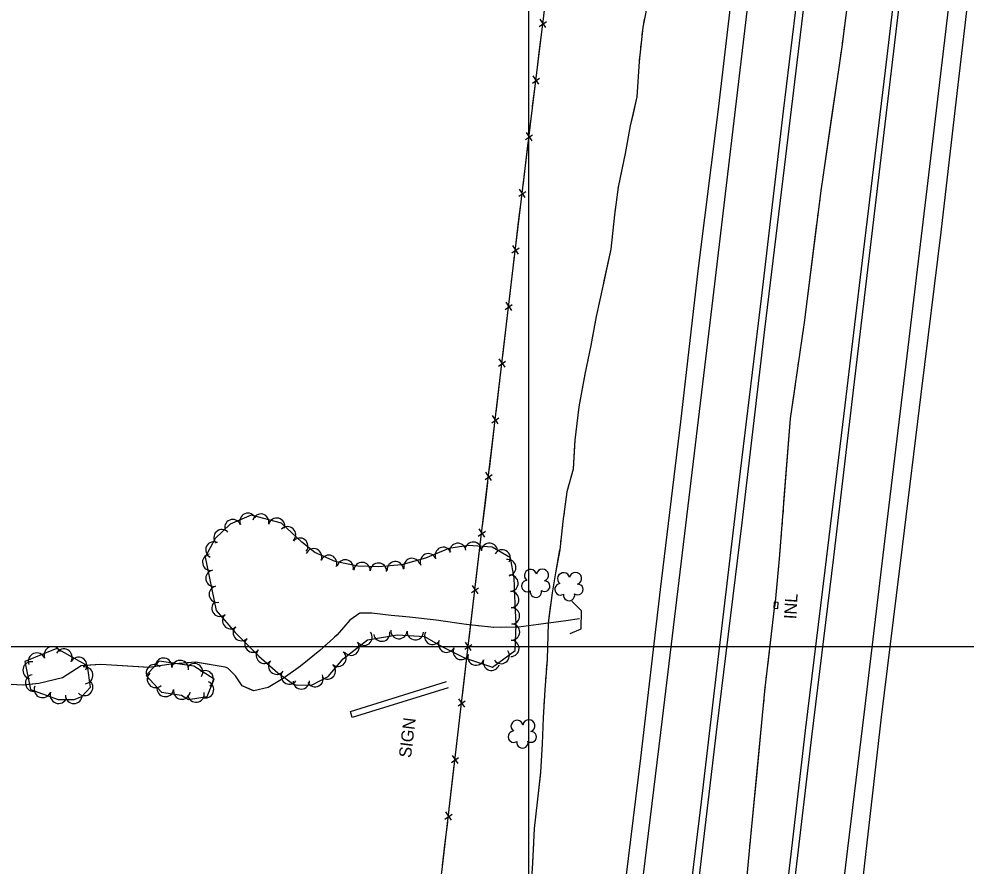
# Model space of a CAD drawing. Extents: x 353423 to 364002, y 127000 to 201942.
# Drawn here: x 361250.6 to 361714, y 141392.6 to 141806.9 of the extents above; entities that cross this region are included whole.
import ezdxf

# ---------------------------------------------------------------- set-up
doc = ezdxf.new("R2010")
doc.units = 0
for name, color, linetype in [('E_DTM_SlopeBottom', 7, 'Continuous'), ('E_DTM_SlopeTop', 7, 'Continuous'), ('E_FEN_Generic', 7, 'Continuous'), ('E_LAND_BrushLine', 7, 'Continuous'), ('E_LAND_TreeLine', 7, 'Continuous'), ('E_STRUCT_WingWall', 7, 'Continuous')]:
    doc.layers.add(name, color=color, linetype=linetype)

msp = doc.modelspace()

# ---------------------------------------------------------------- linework, layer by layer
at = {"layer": 'E_DTM_SlopeBottom'}
for p, q in [((361505.15, 141803.23), (361508.64, 141805.62)), ((361508.34, 141802.66), (361505.58, 141806.75)), ((361501.78, 141775.54), (361505.26, 141777.94)), ((361504.97, 141774.98), (361502.2, 141779.07)), ((361498.42, 141747.86), (361501.91, 141750.26)), ((361501.62, 141747.3), (361498.85, 141751.38)), ((361495.08, 141720.17), (361498.57, 141722.57)), ((361498.28, 141719.62), (361495.51, 141723.7)), ((361491.74, 141692.49), (361495.23, 141694.89)), ((361494.94, 141691.93), (361492.16, 141696.01)), ((361488.45, 141664.8), (361491.93, 141667.2)), ((361491.65, 141664.24), (361488.87, 141668.32)), ((361485.18, 141637.1), (361488.66, 141639.51)), ((361488.38, 141636.55), (361485.59, 141640.63)), ((361481.91, 141609.41), (361485.39, 141611.82)), ((361485.1, 141608.86), (361482.32, 141612.93)), ((361478.61, 141581.72), (361482.09, 141584.12)), ((361481.81, 141581.17), (361479.03, 141585.25)), ((361475.31, 141554.03), (361478.8, 141556.43)), ((361478.51, 141553.48), (361475.73, 141557.55)), ((361471.99, 141526.34), (361475.48, 141528.74)), ((361475.19, 141525.79), (361472.42, 141529.87)), ((361468.68, 141498.66), (361472.16, 141501.06)), ((361471.87, 141498.1), (361469.1, 141502.18)), ((361465.44, 141470.95), (361468.92, 141473.37)), ((361468.65, 141470.41), (361465.85, 141474.48)), ((361462.22, 141443.26), (361465.69, 141445.67)), ((361465.42, 141442.71), (361462.63, 141446.78)), ((361458.99, 141415.56), (361462.47, 141417.97)), ((361462.19, 141415.01), (361459.4, 141419.08))]:
    msp.add_line(p, q, dxfattribs=at)
for points in [[(361305.24, 140358.87), (361332.46, 140595.62), (361345.66, 140708.54), (361356.83, 140803.39), (361360.75, 140835.87), (361384.53, 140901.15), (361406.19, 140961.2), (361409.39, 140988.16), (361418.6, 141065.16), (361430.3, 141163.58), (361439.68, 141241.86), (361448.78, 141318), (361457.81, 141392.47), (361466.93, 141470.76), (361469.86, 141495.96), (361476.63, 141552.41), (361483.26, 141608.1), (361492.36, 141685.09), (361501.8, 141763.36), (361508.6, 141819.17), (361514.52, 141865.64), (361518.84, 141902.54)], [(361505.27, 141791.83), (361506.48, 141801.72)], [(361503.9, 141780.58), (361505.27, 141791.83)], [(361501.9, 141764.15), (361503.1, 141774.04)], [(361500.54, 141752.9), (361501.8, 141763.36), (361501.9, 141764.15)], [(361498.56, 141736.46), (361499.75, 141746.36)], [(361497.2, 141725.21), (361498.56, 141736.46)], [(361495.22, 141708.78), (361496.41, 141718.67)], [(361493.86, 141697.53), (361495.22, 141708.78)], [(361491.89, 141681.09), (361492.36, 141685.09), (361493.07, 141690.99)], [(361490.56, 141669.84), (361491.89, 141681.09)], [(361488.61, 141653.4), (361489.78, 141663.3)], [(361487.29, 141642.15), (361488.61, 141653.4)], [(361485.34, 141625.71), (361486.51, 141635.6)], [(361484.01, 141614.45), (361485.34, 141625.71)], [(361482.06, 141598.02), (361483.24, 141607.91)], [(361480.72, 141586.76), (361482.06, 141598.02)], [(361478.77, 141570.33), (361479.94, 141580.22)], [(361477.43, 141559.07), (361478.77, 141570.33)], [(361475.46, 141542.64), (361476.63, 141552.41), (361476.65, 141552.53)], [(361474.11, 141531.39), (361475.46, 141542.64)], [(361472.14, 141514.95), (361473.33, 141524.84)], [(361520.2, 141506.33), (361525.61, 141508.66), (361525.88, 141517.45), (361521.1, 141522.18)], [(361622.05, 141521.59), (361620.06, 141521.71), (361619.88, 141518.72), (361621.88, 141518.6), (361622.05, 141521.59)], [(361470.79, 141503.7), (361472.14, 141514.95)], [(361468.85, 141487.26), (361469.86, 141495.96), (361470.01, 141497.16)], [(361467.54, 141476), (361468.85, 141487.26)], [(361465.63, 141459.56), (361466.78, 141469.46)], [(361464.32, 141448.3), (361465.63, 141459.56)], [(361462.4, 141431.86), (361463.55, 141441.76)], [(361461.09, 141420.61), (361462.4, 141431.86)], [(361459.18, 141404.16), (361460.33, 141414.06)], [(361457.86, 141392.91), (361459.18, 141404.16)]]:
    msp.add_lwpolyline(points, dxfattribs=at)
at = {"layer": 'E_DTM_SlopeTop'}
for points in [[(361611.29, 141920.96), (361602.36, 141844.84), (361592.58, 141761.52), (361582.79, 141683.72), (361574.17, 141609.91), (361564.31, 141527.89), (361554.68, 141445.42), (361543.73, 141356.58), (361533.54, 141271.57), (361523.54, 141188.92), (361513.97, 141109.08), (361506.25, 141047.57), (361497.1, 140973.59), (361488.65, 140902.51), (361480.03, 140832.6), (361470.39, 140748.73), (361461.2, 140674.31), (361450.68, 140584.96), (361439.95, 140496.63), (361431.07, 140420.48), (361426.31, 140381.82)], [(361435.34, 140381.85), (361457.18, 140568.44), (361469.09, 140665.59), (361478.95, 140747.8), (361490.36, 140843.86), (361500.14, 140924.7), (361512.56, 141026.7), (361524.15, 141122.18), (361535.98, 141219.99), (361548.17, 141321.16), (361554.34, 141373.85), (361565.4, 141464.62), (361578.55, 141572.82), (361590.26, 141670.46), (361607.67, 141817.67), (361619.98, 141919.6)], [(361459.16, 140379.14), (361473.79, 140503.83), (361482.62, 140576.92), (361491.58, 140652.65), (361499.47, 140718.05), (361507.21, 140780.52), (361516.14, 140855.52), (361524.91, 140929.97), (361533.56, 141001.36), (361543.49, 141084.73), (361551.59, 141153.07), (361562.64, 141244.96), (361574.06, 141338.75), (361584.51, 141424.1), (361593.63, 141501.99), (361603.6, 141585.75), (361613.87, 141670.17), (361624.65, 141761.8), (361634.97, 141846.42), (361643.1, 141914.92)], [(361646.66, 141914.44), (361636.19, 141827.71), (361625.64, 141739.59), (361615.32, 141655.05), (361604.24, 141560.53), (361591.95, 141460.83), (361578.96, 141350.65), (361567.82, 141257.57), (361555.66, 141154.9), (361544.75, 141064.98), (361531.7, 140960.86), (361521.16, 140871.9), (361509.94, 140778.54), (361496.41, 140666.45), (361482.85, 140555.4), (361469.02, 140437.2), (361462.08, 140379.02)], [(361507.26, 140383.99), (361525.19, 140540.35), (361534.36, 140618.11), (361544.25, 140698.61), (361554.45, 140783.77), (361566.69, 140883.17), (361577.13, 140972.55), (361587.23, 141055.61), (361596.92, 141137.02), (361607.2, 141223.06), (361618.66, 141315.33), (361628.73, 141401.15), (361635.45, 141458.85), (361645.02, 141537.33), (361654.28, 141613.95), (361663.85, 141692.79), (361674.52, 141781.73), (361685.23, 141872.35), (361690.57, 141914.42)], [(361693.27, 141913.82), (361680.74, 141810.29), (361669.52, 141715.62), (361659.23, 141629.43), (361649.09, 141543.74), (361638.26, 141455.86), (361626.86, 141359.19), (361614, 141253.05), (361601.51, 141148.42), (361590.85, 141059.54), (361581.07, 140979.11), (361571.48, 140899.23), (361560.02, 140803.87), (361548.17, 140706.68), (361536.24, 140608.48), (361525.82, 140518.32), (361513.94, 140418.02), (361510.36, 140382.95)], [(361533.64, 140381.54), (361552.49, 140540.25), (361563.99, 140633.9), (361573.48, 140712.05), (361585.37, 140811.68), (361595.45, 140893.65), (361607.16, 140991.9), (361616.7, 141074.12), (361627.41, 141161.06), (361636.81, 141240.07), (361645.63, 141314.49), (361656.11, 141401.23), (361664.32, 141468.02), (361674.67, 141555.52), (361685.09, 141642.16), (361697.17, 141742.83), (361706.77, 141824.21), (361717.25, 141911.21)], [(361726.21, 141910.72), (361717.92, 141842.95), (361709.58, 141771.88), (361701.59, 141702.6), (361692.07, 141624.76), (361682.64, 141548.73), (361672.44, 141465.43), (361662.59, 141379.75), (361651.14, 141284.03), (361640.18, 141193.1), (361631.05, 141118.64), (361621.38, 141035.84), (361611.43, 140952.85), (361601.54, 140871.05), (361592.02, 140792), (361580.98, 140701.92), (361570.48, 140614.52), (361561.19, 140537.08), (361541.86, 140380.36)]]:
    msp.add_lwpolyline(points, dxfattribs=at)
at = {"layer": 'E_FEN_Generic'}
for points in [[(361384.82, 141481.53), (361386.82, 141481.04), (361394.1, 141481.22), (361401.91, 141485.33), (361409.22, 141494.04), (361421.11, 141503.23), (361435.82, 141505.74), (361449.07, 141504.83), (361457.45, 141499.95), (361468.58, 141494.45), (361482.25, 141489.93), (361493.38, 141497.99), (361493.79, 141510.89), (361493.36, 141520.94), (361492.78, 141533.65), (361490.99, 141543.43), (361482.08, 141548.57), (361470.34, 141549.36), (361460.83, 141547.99), (361449.52, 141543.12), (361437.68, 141539.89), (361426.65, 141538.9), (361416.43, 141539.31), (361405.35, 141541.54), (361395.27, 141545.96), (361388.9, 141551.01), (361378.96, 141560.38), (361364.18, 141564.18), (361353.97, 141559.89), (361346.49, 141552.88), (361341.73, 141543.66), (361347.13, 141517.58), (361356.32, 141506.86), (361367.95, 141495.28), (361377.22, 141487.1), (361384.82, 141481.53)], [(361281.27, 141475.62), (361285.62, 141480.09), (361284.12, 141490.61), (361269.14, 141499.07), (361253.49, 141492.72), (361256.27, 141478.99), (361269.71, 141474.04), (361277.62, 141474.09), (361281.27, 141475.62)], [(361333.44, 141474.1), (361342.73, 141475.51), (361346.1, 141484.06), (361336.07, 141490.34), (361319.23, 141492.75), (361312.79, 141485.84), (361320.29, 141477.7), (361330.17, 141476.13), (361333.44, 141474.1)]]:
    msp.add_lwpolyline(points, dxfattribs=at)
for centre, radius, start, end in [((361362.6, 141561.24), 4, 22.7816, 202.7663), ((361368.9, 141560.8), 4, 345.6118, 165.5965), ((361355.22, 141558.15), 4, 22.7816, 202.7663), ((361376.65, 141558.81), 4, 345.6118, 165.5965), ((361382, 141554.63), 4, 316.6541, 136.6387), ((361349.91, 141553.22), 4, 43.1499, 223.1345), ((361345.93, 141547.23), 4, 62.7239, 242.7086), ((361387.99, 141549.05), 4, 321.6252, 141.6099), ((361465.31, 141546.52), 4, 8.2448, 188.2295), ((361472.81, 141547.09), 4, 356.1243, 176.109), ((361480.79, 141546.55), 4, 356.1243, 176.109), ((361344.37, 141541.24), 4, 101.7053, 281.69), ((361394.77, 141543.89), 4, 336.3655, 156.3501), ((361402.11, 141540.68), 4, 336.3655, 156.3501), ((361450.83, 141541.4), 4, 23.293, 203.2777), ((361458.18, 141544.57), 4, 23.293, 203.2777), ((361486.98, 141543.33), 4, 330.0769, 150.0616), ((361410.21, 141538.43), 4, 348.5953, 168.58), ((361418.43, 141537.13), 4, 357.7433, 177.7279), ((361426.42, 141536.82), 4, 357.7433, 177.7279), ((361434.67, 141537.52), 4, 5.1033, 185.088), ((361442.85, 141539.13), 4, 15.2718, 195.2565), ((361489.75, 141538.55), 4, 280.3728, 100.3575), ((361346, 141533.4), 4, 101.7053, 281.69), ((361500.85, 141534.71), 2.97, 11.4515, 232.6854), ((361506.7, 141534.9), 2.97, 289.1023, 172.0756), ((361517.07, 141533.09), 2.97, 11.4515, 232.6854), ((361522.92, 141533.29), 2.97, 289.1023, 172.0756), ((361490.81, 141530.92), 4, 272.6157, 92.6004), ((361499.27, 141529.57), 2.78, 94.4224, 302.1954), ((361507.76, 141529.48), 2.61, 233.8075, 91.7402), ((361347.62, 141525.56), 4, 101.7053, 281.69), ((361491.17, 141522.93), 4, 272.6157, 92.6004), ((361503.49, 141526.79), 2.78, 171.0994, 12.1105), ((361515.48, 141527.96), 2.78, 94.4224, 302.1954), ((361523.98, 141527.87), 2.61, 233.8075, 91.7402), ((361348.91, 141518.73), 4, 130.5966, 310.5813), ((361519.71, 141525.17), 2.78, 171.0994, 12.1105), ((361491.52, 141514.93), 4, 272.4465, 92.4312), ((361354.12, 141512.65), 4, 130.5966, 310.5813), ((361359.34, 141506.81), 4, 135.1385, 315.1232), ((361436.5, 141507.79), 4, 176.1049, 356.0896), ((361491.57, 141507.09), 4, 268.2101, 88.1948), ((361365.01, 141501.16), 4, 135.1385, 315.1232), ((361419.4, 141504.55), 4, 217.6863, 37.6709), ((361428.11, 141506.55), 4, 189.7042, 9.6889), ((361444.49, 141507.25), 4, 176.1049, 356.0896), ((361452.95, 141505), 4, 149.7839, 329.7686), ((361491.32, 141499.09), 4, 268.2101, 88.1948), ((361266.97, 141495.84), 4.14, 22.0831, 202.0678), ((361272.48, 141494.69), 4.14, 330.5656, 150.5502), ((361370.67, 141495.68), 4, 138.5642, 318.5489), ((361413.06, 141499.66), 4, 217.6863, 37.6709), ((361459.79, 141501.13), 4, 153.7174, 333.702), ((361466.97, 141497.59), 4, 153.7174, 333.702), ((361259.29, 141492.73), 4.14, 22.0831, 202.0678), ((361279.7, 141490.62), 4.14, 330.5656, 150.5502), ((361321.34, 141490.29), 4.09, 351.8647, 171.8494), ((361406.63, 141494.22), 4, 230.0197, 50.0043), ((361474.14, 141494.82), 4, 161.6834, 341.6681), ((361486.51, 141495.6), 4, 215.9155, 35.9002), ((361256.61, 141488.4), 4.14, 78.4892, 258.4738), ((361282.6, 141485.92), 4.14, 278.1027, 98.0874), ((361316.88, 141487.09), 4.09, 47.0376, 227.0223), ((361329.44, 141489.13), 4.09, 351.8647, 171.8494), ((361336.45, 141487.58), 4.09, 327.933, 147.9177), ((361376.67, 141490.38), 4, 138.5642, 318.5489), ((361401.49, 141488.08), 4, 230.0197, 50.0043), ((361481.74, 141492.3), 4, 161.6834, 341.6681), ((361257.84, 141482.17), 4.14, 101.4428, 281.4275), ((361317.4, 141484), 4.09, 132.6281, 312.6128), ((361341.63, 141484.14), 4.09, 303.5258, 123.5105), ((361382.83, 141485.58), 4, 143.7656, 323.7503), ((361395.48, 141484.31), 4, 207.7369, 27.7216), ((361262.16, 141479.13), 4.14, 159.7666, 339.7513), ((361282.61, 141480.1), 4.14, 225.8325, 45.8172), ((361322.19, 141479.56), 4.09, 171.0291, 351.0138), ((361341.79, 141478.97), 4.09, 248.4806, 68.4652), ((361388.71, 141483.18), 4, 181.3933, 1.378), ((361269.94, 141476.27), 4.14, 159.7666, 339.7513), ((361277.42, 141476.26), 4.14, 180.3698, 0.3545), ((361330.27, 141478.29), 4.09, 171.0291, 351.0138), ((361337.17, 141476.83), 4.09, 188.6202, 8.6049), ((361494.27, 141461), 2.97, 11.4515, 232.6854), ((361500.12, 141461.2), 2.97, 289.1023, 172.0756), ((361492.68, 141455.87), 2.78, 94.4224, 302.1954), ((361501.17, 141455.78), 2.61, 233.8075, 91.7402), ((361496.91, 141453.09), 2.78, 171.0994, 12.1105)]:
    msp.add_arc(centre, radius, start, end, dxfattribs=at)
at = {"layer": 'E_LAND_BrushLine'}
for p, q in [((361412.86, 141468.21), (361459.73, 141482.89)), ((361460.54, 141479.79), (361413.63, 141465.23)), ((361413.63, 141465.23), (361412.86, 141468.21))]:
    msp.add_line(p, q, dxfattribs=at)
at = {"layer": 'E_LAND_TreeLine'}
for p, q in [((361500, 141500), (361500, 144000)), ((361500, 140000), (361500, 142000)), ((359500, 141500), (364000, 141500)), ((361000, 141500), (364000, 141500))]:
    msp.add_line(p, q, dxfattribs=at)
at = {"layer": 'E_STRUCT_WingWall'}
for points in [[(361668.34, 141914.41), (361661.18, 141856.01), (361653.1, 141793.17), (361642.9, 141722.84), (361634.73, 141658.42), (361627.92, 141611.57), (361622.55, 141542.95), (361620.39, 141520.09)], [(361558.69, 141817.79), (361555.78, 141802.87), (361553.94, 141786.02), (361552.88, 141768.77), (361549.69, 141754.61), (361547.16, 141741.1), (361543.68, 141724.57), (361541.93, 141711.02), (361540.11, 141694.3), (361536.49, 141677.67), (361532.99, 141661.41), (361530.37, 141647.15), (361527.46, 141633.2), (361524.5, 141617.14), (361522.58, 141600.83), (361521.75, 141586.65), (361518.56, 141575.68), (361516.74, 141561.15), (361515.13, 141547.32), (361513.08, 141536.06), (361511.45, 141526.29), (361510.91, 141522.53), (361509.48, 141511.35), (361508.93, 141493.71), (361507.83, 141478.87), (361507.02, 141465.2), (361506.59, 141452.33), (361505.75, 141438.53), (361504.18, 141423.84), (361502.69, 141410.99), (361501.75, 141394), (361500.67, 141376.45)], [(361556.53, 141806.75), (361556.14, 141804.75)], [(361555.54, 141800.71), (361555.32, 141798.68)], [(361654.37, 141803.05), (361654.12, 141801.08)], [(361653.61, 141797.14), (361653.36, 141795.17)], [(361554.88, 141794.63), (361554.66, 141792.6)], [(361652.82, 141791.23), (361652.53, 141789.27)], [(361554.21, 141788.54), (361553.94, 141786.02), (361552.88, 141768.77), (361550.73, 141759.23)], [(361651.96, 141785.33), (361647.83, 141756.83)], [(361550.73, 141759.23), (361549.69, 141754.61), (361547.16, 141741.1), (361544.87, 141730.22)], [(361647.83, 141756.83), (361643.69, 141728.32)], [(361544.03, 141726.23), (361543.68, 141724.57), (361543.64, 141724.23)], [(361643.12, 141724.39), (361642.9, 141722.84), (361642.85, 141722.42)], [(361543.12, 141720.18), (361542.86, 141718.15)], [(361642.35, 141718.48), (361642.1, 141716.51)], [(361542.33, 141714.11), (361542.07, 141712.08)], [(361641.6, 141712.56), (361641.35, 141710.59)], [(361541.61, 141708.03), (361540.11, 141694.3), (361536.75, 141678.88)], [(361640.85, 141706.65), (361637.23, 141678.07)], [(361536.75, 141678.88), (361536.49, 141677.67), (361532.99, 141661.41), (361530.87, 141649.88)], [(361637.23, 141678.07), (361634.73, 141658.42), (361633.44, 141649.51)], [(361530.1, 141645.87), (361529.69, 141643.87)], [(361632.87, 141645.58), (361632.58, 141643.61)], [(361528.85, 141639.88), (361528.43, 141637.88)], [(361632.01, 141639.68), (361631.72, 141637.72)], [(361527.6, 141633.88), (361527.46, 141633.2), (361527.21, 141631.88)], [(361631.15, 141633.79), (361630.87, 141631.82)], [(361526.47, 141627.87), (361524.5, 141617.14), (361522.58, 141600.83), (361522.45, 141598.57)], [(361630.29, 141627.89), (361627.92, 141611.57), (361626.96, 141599.29)], [(361522.45, 141598.57), (361521.75, 141586.65), (361518.56, 141575.68), (361517.78, 141569.5)], [(361626.96, 141599.29), (361624.71, 141570.57)], [(361517.28, 141565.45), (361517.02, 141563.42)], [(361624.4, 141566.61), (361624.24, 141564.63)], [(361516.53, 141559.37), (361516.3, 141557.34)], [(361623.93, 141560.67), (361623.78, 141558.68)], [(361623.47, 141554.72), (361623.31, 141552.74)], [(361515.83, 141553.29), (361515.59, 141551.26)], [(361515.11, 141547.21), (361513.08, 141536.06), (361511.45, 141526.29), (361510.91, 141522.53), (361510.34, 141518.08)], [(361623, 141548.78), (361622.55, 141542.95), (361620.54, 141521.68)], [(361483.86, 140377.98), (361499.38, 140492.29), (361505.25, 140545.58), (361510.85, 140610.24), (361518.71, 140676.87), (361527.95, 140741.48), (361537.87, 140822.62), (361545.13, 140883.01), (361556.16, 140973.05), (361566.98, 141065.89), (361576.75, 141141.99), (361588.92, 141222.85), (361601.75, 141333.16), (361608.16, 141401.92), (361615.7, 141479.82), (361620.39, 141520.09)], [(361510.34, 141518.08), (361509.48, 141511.35), (361508.93, 141493.71), (361508.56, 141488.73)], [(361616.95, 141490.51), (361620.23, 141518.7)], [(361524.77, 141513.49), (361518.21, 141512.6), (361504.8, 141510.68), (361494.91, 141509.53), (361482.91, 141509.27), (361469.39, 141510.75), (361454.77, 141512.8), (361441.57, 141514.39), (361432.61, 141515.14), (361423.18, 141516.32), (361417.39, 141516.24), (361412.44, 141512.94), (361406.19, 141505.64), (361397.8, 141498.08), (361388.27, 141490.33), (361379.82, 141484.35), (361372.46, 141479.88), (361365.53, 141478.25), (361359.81, 141480.81), (361356.48, 141485.64), (361352.75, 141489.43), (361351.53, 141489.93), (361336.88, 141492.38), (361324.95, 141491.3), (361314.49, 141489.77), (361290.64, 141491.23), (361281, 141490.55), (361271.83, 141484.71), (361260.24, 141481.97), (361252.08, 141481.05), (361244.17, 141481.51)], [(361438.19, 141514.67), (361432.61, 141515.14), (361423.18, 141516.32), (361417.39, 141516.24), (361412.44, 141512.94), (361409.35, 141509.33)], [(361469.54, 141510.73), (361469.39, 141510.75), (361454.77, 141512.8), (361441.57, 141514.39), (361438.19, 141514.67)], [(361524.77, 141513.49), (361518.21, 141512.6), (361504.8, 141510.68), (361494.91, 141509.53), (361493.43, 141509.5)], [(361476.04, 141510.02), (361473.88, 141510.26)], [(361482.54, 141509.31), (361480.38, 141509.55)], [(361489.08, 141509.4), (361486.9, 141509.36)], [(361406.51, 141506.02), (361406.19, 141505.64), (361404.94, 141504.51)], [(361401.7, 141501.6), (361400.08, 141500.14)], [(361396.8, 141497.27), (361395.11, 141495.89)], [(361282.53, 141490.66), (361281, 141490.55), (361271.83, 141484.71), (361260.24, 141481.97), (361253, 141481.15)], [(361314.06, 141489.79), (361290.64, 141491.23), (361282.53, 141490.66)], [(361320.52, 141490.65), (361318.37, 141490.33)], [(361326.99, 141491.48), (361324.95, 141491.3), (361324.82, 141491.28)], [(361333.5, 141492.07), (361331.33, 141491.88)], [(361364.56, 141478.68), (361359.81, 141480.81), (361356.48, 141485.64), (361352.75, 141489.43), (361351.53, 141489.93), (361337.84, 141492.22)], [(361391.73, 141493.14), (361388.27, 141490.33), (361379.82, 141484.35), (361372.46, 141479.88), (361365.53, 141478.25), (361364.56, 141478.68)], [(361508.26, 141484.66), (361508.11, 141482.62)], [(361616.23, 141484.39), (361616.47, 141486.43)], [(361615.55, 141478.27), (361615.7, 141479.82), (361615.76, 141480.31)], [(361507.81, 141478.55), (361507.69, 141476.52)], [(361507.45, 141472.44), (361507.33, 141470.4)], [(361614.96, 141472.13), (361615.15, 141474.18)], [(361507.08, 141466.33), (361507.02, 141465.2), (361506.59, 141452.33), (361505.75, 141438.53), (361505.56, 141436.78)], [(361611.69, 141438.39), (361614.56, 141468.04)], [(361608.83, 141408.74), (361611.69, 141438.39)], [(361505.56, 141436.78), (361504.18, 141423.84), (361502.69, 141410.99), (361502.49, 141407.35)], [(361502.26, 141403.28), (361502.15, 141401.24)], [(361608.23, 141402.61), (361608.43, 141404.65)], [(361501.93, 141397.16), (361501.82, 141395.12)], [(361607.66, 141396.47), (361607.85, 141398.52)]]:
    msp.add_lwpolyline(points, dxfattribs=at)

# ---------------------------------------------------------------- texts
at = {"layer": 'E_DTM_SlopeBottom'}
msp.add_text('INL', height=6, rotation=86.5479, dxfattribs=at).set_placement((361630.83, 141513.24))
at = {"layer": 'E_LAND_BrushLine'}
msp.add_text('SIGN', height=6, rotation=82.9876, dxfattribs=at).set_placement((361442.35, 141445.34))

doc.saveas('drawing.dxf')
